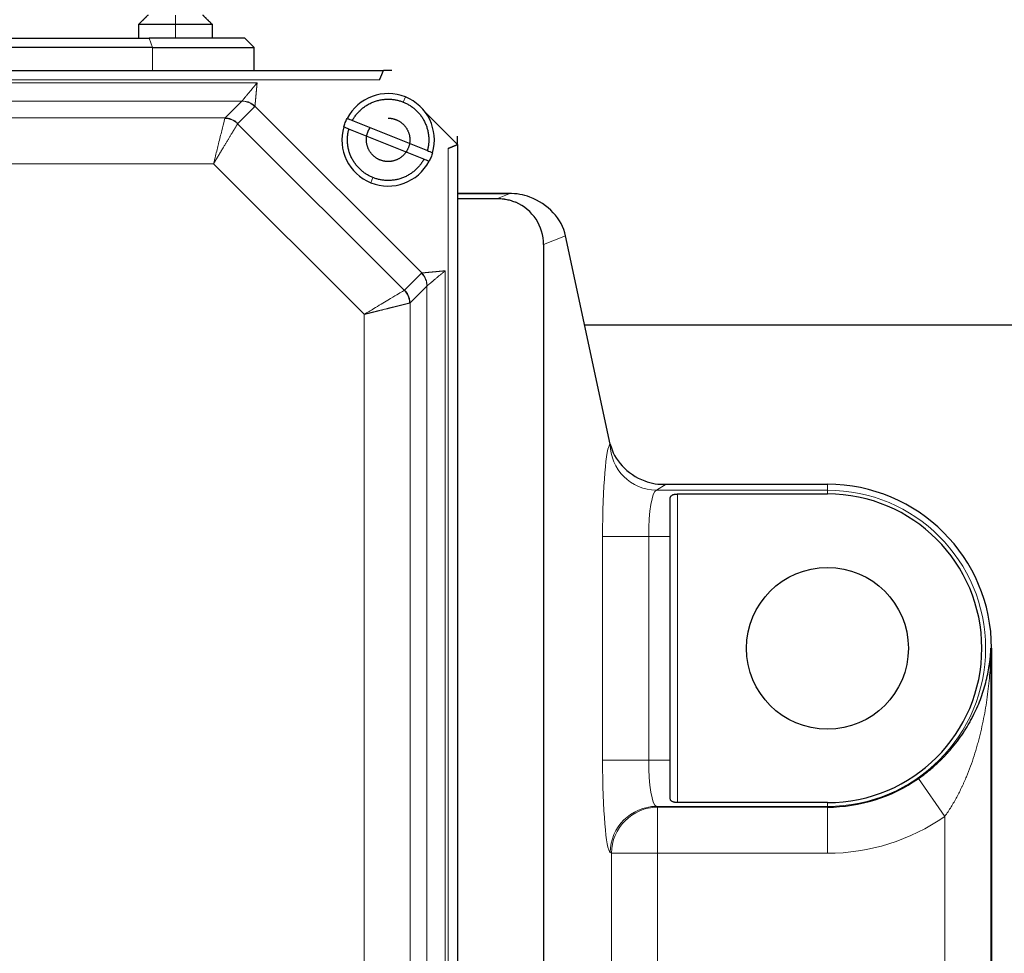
# Model space of a CAD drawing. Header units: inches. Extents: x 0 to 20790, y -12 to 14700.
# Tile 415 of 441: x 14027 to 14133, y 11517 to 11618. Entities that reach past the tile are written whole.
import ezdxf

# ---------------------------------------------------------------- set-up
doc = ezdxf.new("R2010")
doc.units = ezdxf.units.IN
doc.layers.add('1', color=7, linetype='Continuous', true_color=0xffffff)
doc.layers.add('254', color=7, linetype='Continuous', true_color=0xffffff)
doc.styles.add('latin_extended', font='simplex.shx')
doc.dimstyles.get("Standard").update_dxf_attribs({"dimtxt": 0.18, "dimasz": 0.18, "dimexe": 0.18, "dimexo": 0.0625, "dimgap": 0.09, "dimtad": 0, "dimtih": 1, "dimtoh": 1, "dimdec": 4, "dimzin": 0, "dimdsep": 46, "dimtxsty": 'Standard', "dimcen": 0.09, "dimadec": 0, "dimazin": 0, "dimtfac": 1, "dimtdec": 4, "dimtofl": 0, "dimtmove": 0, "dimatfit": 3, "dimfxl": 1, "dimtolj": 1, "dimtzin": 0, "dimarcsym": 0})

# ---------------------------------------------------------------- blocks, each defined once
blk = doc.blocks.new('_U8')
at = {"layer": '254', "color": 3, "linetype": 'Continuous', "lineweight": 13, "transparency": 16777216}
for p, q in [((13940.84, 12760.44), (13940.84, 13273.44)), ((14453.84, 10418.96), (14453.84, 13273.44)), ((14331.34, 13238.44), (14063.34, 13238.44))]:
    blk.add_line(p, q, dxfattribs=at)
at = {"layer": '254', "color": 3, "transparency": 16777216}
for points in [[(14063.34, 13258.86), (14063.34, 13218.02), (13940.84, 13238.44)], [(14331.34, 13218.02), (14331.34, 13258.86), (14453.84, 13238.44)]]:
    blk.add_solid(points, dxfattribs=at)
at = {"layer": 'Defpoints', "color": 0, "transparency": 16777216}
for p in [(13940.84, 13238.44), (13940.84, 12725.44), (14453.84, 10383.96)]:
    blk.add_point(p, dxfattribs=at)
at = {"layer": '254', "color": 2, "lineweight": 13, "transparency": 16777216, "insert": (14074.35, 13422.19), "char_height": 122.5, "attachment_point": 1, "style": 'latin_extended'}
blk.add_mtext('\\A1;513', dxfattribs=at)

msp = doc.modelspace()

# ---------------------------------------------------------------- linework, layer by layer
at = {"layer": '1', "color": 110, "linetype": 'Continuous', "lineweight": 13}
for p, q in [((14043.338, 11618.942), (14043.338, 11617.942)), ((14043.338, 11616.442), (14043.338, 11617.942)), ((14040.496, 11616.442), (14040.87, 11615.442)), ((14040.87, 11615.442), (14040.87, 11612.942)), ((14065.424, 11611.942), (13952.253, 11611.942)), ((14052.176, 11611.618), (13965.501, 11611.618)), ((14067.98, 11609.524), (14068.204, 11610.08)), ((13967.151, 11609.637), (14050.526, 11609.637)), ((14048.703, 11607.814), (14050.526, 11609.637)), ((14051.913, 11609.044), (14050.09, 11607.221)), ((14051.938, 11609.082), (14069.979, 11591.041)), ((13968.974, 11607.814), (14048.703, 11607.814)), ((14050.071, 11607.192), (14068.089, 11589.174)), ((14072.838, 11491.356), (14072.838, 11604.527)), ((14047.465, 11602.863), (13970.211, 11602.863)), ((14063.759, 11586.568), (14047.465, 11602.863)), ((14064.472, 11600.803), (14064.696, 11601.36)), ((14079.439, 11599.62), (14073.837, 11599.62)), ((14078.15, 11599.105), (14079.439, 11599.62)), ((14073.838, 11599.105), (14078.15, 11599.105)), ((14078.15, 11599.105), (14078.15, 11599.1)), ((14085.523, 11595.063), (14083.146, 11594.114)), ((14068.117, 11589.193), (14069.941, 11591.016)), ((14072.515, 11504.604), (14072.515, 11591.279)), ((14070.534, 11589.629), (14068.711, 11587.806)), ((14070.534, 11589.629), (14070.534, 11506.254)), ((14068.711, 11587.806), (14068.711, 11508.077)), ((14063.759, 11509.315), (14063.759, 11586.568)), ((14090.356, 11572.536), (14090.359, 11572.538)), ((14096.401, 11568.181), (14095.337, 11567.543)), ((14095.337, 11567.543), (14113.838, 11567.543)), ((14113.838, 11567.543), (14113.838, 11568.181)), ((14113.838, 11567.133), (14113.838, 11567.543)), ((14097.638, 11567.133), (14097.638, 11533.751)), ((14089.527, 11562.55), (14094.508, 11562.55)), ((14089.527, 11538.333), (14089.527, 11562.55)), ((14096.838, 11562.55), (14094.508, 11562.55)), ((14094.508, 11562.55), (14094.508, 11538.333)), ((14131.516, 11550.442), (14131.577, 11550.442)), ((14089.527, 11538.333), (14094.508, 11538.333)), ((14094.508, 11538.333), (14096.838, 11538.333)), ((14123.667, 11536.349), (14126.523, 11532.254)), ((14095.337, 11533.34), (14095.47, 11533.26)), ((14113.838, 11533.34), (14095.337, 11533.34)), ((14095.47, 11533.26), (14113.838, 11533.26)), ((14095.47, 11533.26), (14095.47, 11528.267)), ((14113.838, 11533.751), (14113.838, 11533.34)), ((14113.838, 11533.34), (14113.838, 11533.26)), ((14113.838, 11533.26), (14113.838, 11528.267)), ((14126.523, 11498.63), (14126.523, 11532.254)), ((14090.489, 11528.267), (14090.356, 11528.347)), ((14090.489, 11528.267), (14095.47, 11528.267)), ((14090.489, 11502.616), (14090.489, 11528.267)), ((14095.47, 11528.267), (14095.47, 11502.616)), ((14113.838, 11528.267), (14095.47, 11528.267))]:
    msp.add_line(p, q, dxfattribs=at)
at = {"layer": '1', "color": 2, "linetype": 'Continuous', "lineweight": 25}
for p, q in [((14039.338, 11617.95), (14039.338, 11616.442)), ((14039.37, 11617.942), (14043.338, 11617.942)), ((14043.338, 11617.942), (14047.307, 11617.942)), ((14017.838, 11616.442), (14040.496, 11616.442)), ((14050.838, 11616.442), (14040.496, 11616.442)), ((14051.838, 11615.442), (14050.838, 11616.442)), ((14040.87, 11615.442), (14016.838, 11615.442)), ((14040.87, 11615.442), (14051.838, 11615.442)), ((14051.838, 11612.942), (14051.838, 11615.442)), ((14066.738, 11612.942), (14065.839, 11612.942)), ((14051.938, 11609.082), (14051.913, 11609.044)), ((14070.338, 11608.442), (14073.838, 11604.942)), ((14050.09, 11607.221), (14050.071, 11607.192)), ((14062.469, 11607.537), (14070.581, 11604.274)), ((14070.207, 11603.346), (14062.096, 11606.609)), ((14073.838, 11604.941), (14073.838, 11605.842)), ((14073.838, 11604.942), (14073.838, 11490.942)), ((14079.629, 11599.623), (14073.838, 11599.623)), ((14073.838, 11599.1), (14078.15, 11599.1)), ((14090.359, 11572.538), (14085.523, 11595.063)), ((14083.146, 11594.114), (14083.146, 11500.973)), ((14069.941, 11591.016), (14069.979, 11591.041)), ((14068.089, 11589.174), (14068.117, 11589.193)), ((14087.583, 11585.442), (14135.36, 11585.442)), ((14095.83, 11568.181), (14096.401, 11568.181)), ((14096.401, 11568.181), (14113.838, 11568.181)), ((14096.838, 11562.55), (14096.838, 11566.692)), ((14097.638, 11567.133), (14113.838, 11567.133)), ((14096.838, 11538.333), (14096.838, 11562.55)), ((14131.516, 11550.442), (14131.516, 11495.881)), ((14131.577, 11550.442), (14131.577, 11495.941)), ((14096.838, 11534.191), (14096.838, 11538.333)), ((14113.838, 11533.751), (14097.638, 11533.751))]:
    msp.add_line(p, q, dxfattribs=at)
msp.add_circle((14113.838, 11550.442), 8.75, dxfattribs=at)
for centre, radius, start, end in [((14066.338, 11605.442), 5, 68.08544, 152.34627), ((14066.338, 11605.442), 5, 343.82461, 68.08544), ((14066.338, 11605.442), 5, 163.82461, 248.08544), ((14066.338, 11605.442), 5, 248.08544, 332.34627), ((14113.838, 11550.442), 17.739, 0, 90), ((14113.838, 11550.442), 16.691, 270, 90), ((14113.838, 11550.442), 17.181, 270, 304.89318)]:
    msp.add_arc(centre, radius, start, end, dxfattribs=at)
at = {"layer": '1', "color": 110, "linetype": 'Continuous', "lineweight": 13}
for radius, end in [(17.102, 90), (22.175, 304.89318)]:
    msp.add_arc((14113.838, 11550.442), radius, 270, end, dxfattribs=at)
at = {"layer": '1', "color": 2, "linetype": 'Continuous', "lineweight": 25}
for centre, major_axis, ratio, start_param, end_param in [((14079.439, 11594.623), (5.375, 1.033), 0.9102266, 0.975759, 1.3976029), ((14080.507, 11595.049), (-4.616, 2.738), 0.8029997, 3.7808515, 4.9267622), ((14078.127, 11594.099), (-4.664, -1.862), 0.9955924, 2.7633409, 3.9216919), ((14095.374, 11572.558), (-4.757, 2.335), 0.7929499, 0.5589835, 1.6859212), ((14096.401, 11573.174), (5.293, 1.464), 0.9032025, 4.0282794, 4.4675765)]:
    msp.add_ellipse(centre, major_axis=major_axis, ratio=ratio, start_param=start_param, end_param=end_param, dxfattribs=at)
at = {"layer": '1', "color": 110, "linetype": 'Continuous', "lineweight": 13}
for centre, major_axis, ratio, start_param, end_param in [((14078.144, 11594.106), (-1.854, 4.644), 0.9991263, 5.4924885, 5.9018921), ((14090.402, 11562.55), (0, 10), 0.0874887, 0.0523599, 1.5707963), ((14095.337, 11572.536), (2.569, -4.289), 0.9948398, 4.1749656, 5.7412005), ((14095.383, 11562.55), (0, 5), 0.1749773, 0.0523599, 1.5707963), ((14090.402, 11538.333), (0, 10), 0.0874887, 1.5707963, 3.0892328), ((14095.383, 11538.333), (0, 5), 0.1749773, 1.5707963, 3.0892328), ((14095.337, 11528.347), (2.569, 4.289), 0.9948398, 0.5419848, 2.1082197), ((14095.47, 11528.267), (2.569, 4.289), 0.9948398, 0.5419848, 2.1082197)]:
    msp.add_ellipse(centre, major_axis=major_axis, ratio=ratio, start_param=start_param, end_param=end_param, dxfattribs=at)
at = {"layer": '1', "color": 2, "linetype": 'Continuous', "lineweight": 25}
for points, degree in [([(14040.38, 11618.942), (14039.37, 11617.942)], 1), ([(14039.37, 11617.942), (14040.38, 11618.942)], 1), ([(14047.307, 11617.942), (14046.296, 11618.942)], 1), ([(14046.296, 11618.942), (14047.307, 11617.942)], 1), ([(14047.338, 11616.442), (14047.338, 11617.942)], 1), ([(13951.838, 11612.942), (14065.838, 11612.942)], 1), ([(14050.526, 11609.637), (14050.537, 11609.643), (14050.545, 11609.649), (14050.551, 11609.656)], 3), ([(14048.703, 11607.814), (14048.695, 11607.801), (14048.689, 11607.785), (14048.684, 11607.767)], 3), ([(14061.7, 11607.308), (14061.762, 11607.463), (14061.832, 11607.614), (14061.909, 11607.762)], 3), ([(14066.338, 11607.792), (14066.79, 11607.791), (14067.672, 11607.428), (14068.327, 11606.779), (14068.689, 11605.904), (14068.688, 11604.982), (14068.326, 11604.106), (14067.675, 11603.455), (14066.8, 11603.092), (14066.338, 11603.092)], 2), ([(14061.536, 11606.834), (14061.583, 11606.995), (14061.637, 11607.153), (14061.7, 11607.308)], 3), ([(14070.977, 11603.576), (14070.915, 11603.421), (14070.845, 11603.269), (14070.767, 11603.121)], 3), ([(14071.14, 11604.049), (14071.094, 11603.888), (14071.039, 11603.73), (14070.977, 11603.576)], 3), ([(14070.553, 11589.654), (14070.546, 11589.648), (14070.539, 11589.64), (14070.534, 11589.629)], 3)]:
    msp.add_open_spline(points, degree=degree, dxfattribs=at)
for points, degree, knots in [([(14065.424, 11611.942), (14065.426, 11611.947), (14065.43, 11611.956), (14065.436, 11611.971), (14065.442, 11611.985), (14065.448, 11611.999), (14065.454, 11612.013), (14065.459, 11612.027), (14065.465, 11612.041), (14065.47, 11612.054), (14065.476, 11612.067), (14065.481, 11612.08), (14065.486, 11612.092), (14065.491, 11612.105), (14065.496, 11612.117), (14065.501, 11612.128), (14065.506, 11612.14), (14065.511, 11612.151), (14065.515, 11612.163), (14065.52, 11612.173), (14065.524, 11612.184), (14065.529, 11612.194), (14065.533, 11612.205), (14065.537, 11612.214), (14065.541, 11612.224), (14065.545, 11612.234), (14065.549, 11612.243), (14065.552, 11612.252), (14065.556, 11612.26), (14065.56, 11612.269), (14065.563, 11612.277), (14065.566, 11612.285), (14065.57, 11612.293), (14065.573, 11612.301), (14065.576, 11612.308), (14065.579, 11612.315), (14065.592, 11612.346), (14065.613, 11612.399), (14065.643, 11612.47), (14065.67, 11612.534), (14065.694, 11612.593), (14065.712, 11612.637), (14065.726, 11612.67), (14065.735, 11612.693), (14065.745, 11612.716), (14065.753, 11612.737), (14065.762, 11612.757), (14065.769, 11612.777), (14065.777, 11612.795), (14065.784, 11612.813), (14065.791, 11612.829), (14065.797, 11612.844), (14065.802, 11612.858), (14065.808, 11612.871), (14065.813, 11612.883), (14065.817, 11612.894), (14065.821, 11612.903), (14065.825, 11612.912), (14065.828, 11612.919), (14065.831, 11612.925), (14065.833, 11612.93), (14065.835, 11612.935), (14065.836, 11612.938), (14065.838, 11612.94), (14065.838, 11612.941), (14065.838, 11612.941), (14065.838, 11612.942)], 3, [0, 0, 0, 0, 0.0098379, 0.0195356, 0.0290922, 0.0385069, 0.0477792, 0.0569083, 0.0658938, 0.0747352, 0.083432, 0.0919838, 0.1003905, 0.1086517, 0.1167672, 0.124737, 0.1325608, 0.1402387, 0.1477706, 0.1551566, 0.1623967, 0.1694911, 0.1764398, 0.1832431, 0.1899011, 0.1964141, 0.2027822, 0.2090059, 0.2150853, 0.2210208, 0.2268127, 0.2324614, 0.2379672, 0.2433304, 0.2485516, 0.253631, 0.258569, 0.3142317, 0.3674363, 0.4181306, 0.466294, 0.5119346, 0.5339942, 0.5560138, 0.5779844, 0.599892, 0.6217226, 0.6434617, 0.6650951, 0.6866083, 0.7079871, 0.7292173, 0.750285, 0.7711769, 0.7918797, 0.8123808, 0.8326682, 0.8527304, 0.8725566, 0.8921367, 0.9114614, 0.9305222, 0.9493114, 0.9678222, 0.9860485, 1, 1, 1, 1]), ([(14061.909, 11607.762), (14062.006, 11607.724), (14062.192, 11607.648), (14062.379, 11607.573), (14062.469, 11607.537)], 3, [0, 0, 0, 0, 0.5156033, 1, 1, 1, 1]), ([(14062.096, 11606.609), (14062.006, 11606.646), (14061.819, 11606.721), (14061.632, 11606.796), (14061.536, 11606.834)], 3, [0, 0, 0, 0, 0.4843967, 1, 1, 1, 1]), ([(14066.338, 11603.092), (14065.877, 11603.092), (14065.003, 11603.454), (14064.352, 11604.105), (14063.989, 11604.98), (14063.987, 11605.902), (14064.263, 11606.571), (14064.4, 11606.771)], 2, [0, 0, 0, 0.1809013, 0.3618027, 0.542704, 0.7236054, 0.9045067, 1, 1, 1]), ([(14072.838, 11604.527), (14072.843, 11604.529), (14072.853, 11604.533), (14072.868, 11604.54), (14072.882, 11604.546), (14072.896, 11604.551), (14072.91, 11604.557), (14072.924, 11604.563), (14072.937, 11604.569), (14072.95, 11604.574), (14072.963, 11604.579), (14072.976, 11604.585), (14072.989, 11604.59), (14073.001, 11604.595), (14073.013, 11604.6), (14073.025, 11604.605), (14073.037, 11604.61), (14073.048, 11604.614), (14073.059, 11604.619), (14073.07, 11604.624), (14073.081, 11604.628), (14073.091, 11604.632), (14073.101, 11604.636), (14073.111, 11604.641), (14073.121, 11604.645), (14073.13, 11604.648), (14073.139, 11604.652), (14073.148, 11604.656), (14073.157, 11604.66), (14073.166, 11604.663), (14073.174, 11604.666), (14073.182, 11604.67), (14073.19, 11604.673), (14073.198, 11604.676), (14073.205, 11604.679), (14073.212, 11604.682), (14073.243, 11604.695), (14073.295, 11604.717), (14073.366, 11604.746), (14073.431, 11604.773), (14073.49, 11604.797), (14073.534, 11604.815), (14073.567, 11604.829), (14073.59, 11604.839), (14073.612, 11604.848), (14073.634, 11604.857), (14073.654, 11604.866), (14073.673, 11604.874), (14073.692, 11604.882), (14073.709, 11604.889), (14073.725, 11604.896), (14073.74, 11604.902), (14073.754, 11604.908), (14073.767, 11604.913), (14073.779, 11604.918), (14073.789, 11604.923), (14073.799, 11604.927), (14073.808, 11604.93), (14073.815, 11604.933), (14073.821, 11604.935), (14073.827, 11604.937), (14073.831, 11604.939), (14073.834, 11604.94), (14073.837, 11604.941), (14073.838, 11604.941), (14073.838, 11604.942), (14073.838, 11604.942)], 3, [0, 0, 0, 0, 0.0098379, 0.0195356, 0.0290922, 0.0385069, 0.0477792, 0.0569083, 0.0658938, 0.0747352, 0.0834319, 0.0919838, 0.1003905, 0.1086517, 0.1167672, 0.124737, 0.1325608, 0.1402387, 0.1477706, 0.1551566, 0.1623967, 0.1694911, 0.1764398, 0.1832431, 0.1899011, 0.1964141, 0.2027822, 0.2090059, 0.2150853, 0.2210208, 0.2268127, 0.2324614, 0.2379672, 0.2433304, 0.2485516, 0.253631, 0.258569, 0.3142317, 0.3674363, 0.4181306, 0.466294, 0.5119346, 0.5339942, 0.5560138, 0.5779844, 0.599892, 0.6217226, 0.6434617, 0.6650951, 0.6866083, 0.7079871, 0.7292173, 0.750285, 0.7711769, 0.7918797, 0.8123808, 0.8326682, 0.8527304, 0.8725566, 0.8921367, 0.9114614, 0.9305222, 0.9493114, 0.9678222, 0.9860485, 1, 1, 1, 1]), ([(14070.581, 11604.274), (14070.671, 11604.238), (14070.858, 11604.162), (14071.044, 11604.087), (14071.14, 11604.049)], 3, [0, 0, 0, 0, 0.4843967, 1, 1, 1, 1]), ([(14070.767, 11603.121), (14070.671, 11603.16), (14070.484, 11603.235), (14070.298, 11603.31), (14070.207, 11603.346)], 3, [0, 0, 0, 0, 0.5156033, 1, 1, 1, 1]), ([(14078.15, 11599.1), (14078.322, 11599.1), (14078.492, 11599.092), (14078.829, 11599.057), (14078.997, 11599.031), (14079.329, 11598.962), (14079.494, 11598.92), (14079.821, 11598.816), (14079.981, 11598.756), (14080.139, 11598.688)], 3, [0, 0, 0, 0, 0.25, 0.25, 0.5, 0.5, 0.75, 0.75, 1, 1, 1, 1]), ([(14096.838, 11566.692), (14096.838, 11566.724), (14096.842, 11566.755), (14096.859, 11566.813), (14096.872, 11566.842), (14096.893, 11566.875), (14096.898, 11566.882), (14096.908, 11566.895), (14096.913, 11566.902), (14096.93, 11566.921), (14096.942, 11566.933), (14096.982, 11566.969), (14097.013, 11566.99), (14097.057, 11567.015), (14097.067, 11567.02), (14097.086, 11567.03), (14097.115, 11567.043), (14097.167, 11567.063), (14097.213, 11567.077), (14097.249, 11567.087), (14097.261, 11567.09), (14097.285, 11567.096), (14097.298, 11567.099), (14097.362, 11567.112), (14097.415, 11567.119), (14097.497, 11567.127), (14097.525, 11567.129), (14097.581, 11567.132), (14097.61, 11567.133), (14097.638, 11567.133)], 3, [0, 0, 0, 0, 0.125, 0.125, 0.25, 0.25, 0.28125, 0.28125, 0.3125, 0.3125, 0.375, 0.375, 0.5, 0.5, 0.53125, 0.53125, 0.5625, 0.625, 0.6875, 0.6875, 0.71875, 0.71875, 0.75, 0.75, 0.875, 0.875, 0.9375, 0.9375, 1, 1, 1, 1]), ([(14123.667, 11536.349), (14123.837, 11536.468), (14124.004, 11536.588), (14124.331, 11536.833), (14124.492, 11536.957), (14124.965, 11537.335), (14125.269, 11537.594), (14125.71, 11537.994), (14125.854, 11538.129), (14126.066, 11538.335), (14126.136, 11538.403), (14126.275, 11538.542), (14126.344, 11538.612), (14126.48, 11538.753), (14126.547, 11538.823), (14126.68, 11538.965), (14126.745, 11539.035), (14126.939, 11539.248), (14127.065, 11539.391), (14127.431, 11539.82), (14127.662, 11540.108), (14128.1, 11540.688), (14128.308, 11540.98), (14128.7, 11541.569), (14128.886, 11541.866), (14129.15, 11542.316), (14129.235, 11542.466), (14129.359, 11542.692), (14129.4, 11542.768), (14129.48, 11542.92), (14129.52, 11542.996), (14129.714, 11543.375), (14129.859, 11543.678), (14130.128, 11544.286), (14130.253, 11544.589), (14130.484, 11545.198), (14130.59, 11545.502), (14130.785, 11546.112), (14130.873, 11546.418), (14131.034, 11547.031), (14131.105, 11547.338), (14131.232, 11547.955), (14131.287, 11548.264), (14131.346, 11548.652), (14131.357, 11548.729), (14131.378, 11548.885), (14131.389, 11548.962), (14131.418, 11549.196), (14131.452, 11549.507), (14131.485, 11549.896), (14131.502, 11550.169), (14131.51, 11550.305), (14131.513, 11550.374), (14131.515, 11550.403), (14131.516, 11550.422), (14131.516, 11550.432), (14131.516, 11550.442)], 3, [0, 0, 0, 0, 0.03125, 0.03125, 0.0625, 0.0625, 0.125, 0.125, 0.15625, 0.15625, 0.171875, 0.171875, 0.1875, 0.1875, 0.203125, 0.203125, 0.21875, 0.21875, 0.25, 0.25, 0.3125, 0.3125, 0.375, 0.375, 0.4375, 0.4375, 0.46875, 0.46875, 0.484375, 0.484375, 0.5, 0.5, 0.5625, 0.5625, 0.625, 0.625, 0.6875, 0.6875, 0.75, 0.75, 0.8125, 0.8125, 0.875, 0.875, 0.890625, 0.890625, 0.90625, 0.90625, 0.9375, 0.96875, 0.984375, 0.9921875, 0.9960937, 0.9980469, 0.9980469, 1, 1, 1, 1]), ([(14097.638, 11533.751), (14097.581, 11533.751), (14097.526, 11533.753), (14097.444, 11533.761), (14097.416, 11533.764), (14097.363, 11533.772), (14097.311, 11533.781), (14097.262, 11533.792), (14097.215, 11533.805), (14097.192, 11533.812), (14097.125, 11533.835), (14097.085, 11533.853), (14097.032, 11533.882), (14097.015, 11533.892), (14096.983, 11533.914), (14096.969, 11533.926), (14096.929, 11533.961), (14096.907, 11533.987), (14096.885, 11534.02), (14096.881, 11534.027), (14096.874, 11534.041), (14096.863, 11534.062), (14096.855, 11534.084), (14096.842, 11534.128), (14096.838, 11534.159), (14096.838, 11534.191)], 3, [0, 0, 0, 0, 0.125, 0.125, 0.1875, 0.1875, 0.25, 0.3125, 0.3125, 0.375, 0.375, 0.5, 0.5, 0.5625, 0.5625, 0.625, 0.625, 0.75, 0.75, 0.78125, 0.78125, 0.8125, 0.875, 0.875, 1, 1, 1, 1])]:
    msp.add_open_spline(points, degree=degree, knots=knots, dxfattribs=at)
at = {"layer": '1', "color": 110, "linetype": 'Continuous', "lineweight": 13}
for points, knots in [([(14050.551, 11609.656), (14050.552, 11609.658), (14050.554, 11609.66), (14050.558, 11609.664), (14050.561, 11609.669), (14050.565, 11609.673), (14050.569, 11609.678), (14050.573, 11609.682), (14050.577, 11609.688), (14050.581, 11609.693), (14050.586, 11609.698), (14050.59, 11609.704), (14050.595, 11609.71), (14050.6, 11609.716), (14050.605, 11609.722), (14050.61, 11609.728), (14050.616, 11609.735), (14050.621, 11609.742), (14050.627, 11609.749), (14050.633, 11609.756), (14050.639, 11609.763), (14050.645, 11609.771), (14050.652, 11609.778), (14050.658, 11609.786), (14050.665, 11609.795), (14050.672, 11609.803), (14050.679, 11609.811), (14050.686, 11609.82), (14050.694, 11609.829), (14050.701, 11609.838), (14050.709, 11609.847), (14050.717, 11609.857), (14050.736, 11609.88), (14050.768, 11609.919), (14050.817, 11609.978), (14050.871, 11610.043), (14050.92, 11610.102), (14050.96, 11610.15), (14050.99, 11610.186), (14051.019, 11610.221), (14051.047, 11610.255), (14051.075, 11610.289), (14051.103, 11610.322), (14051.13, 11610.355), (14051.157, 11610.387), (14051.208, 11610.449), (14051.289, 11610.546), (14051.404, 11610.685), (14051.53, 11610.838), (14051.625, 11610.953), (14051.685, 11611.025), (14051.706, 11611.051), (14051.728, 11611.077), (14051.751, 11611.105), (14051.775, 11611.134), (14051.8, 11611.164), (14051.826, 11611.195), (14051.853, 11611.227), (14051.881, 11611.261), (14051.91, 11611.296), (14051.94, 11611.332), (14051.97, 11611.369), (14052.002, 11611.408), (14052.035, 11611.448), (14052.069, 11611.489), (14052.104, 11611.531), (14052.14, 11611.574), (14052.164, 11611.603), (14052.176, 11611.618)], [0, 0, 0, 0, 0.0060783, 0.0121777, 0.0182981, 0.0244396, 0.0306023, 0.0367862, 0.0429912, 0.0492175, 0.055465, 0.0617337, 0.0680237, 0.0743349, 0.0806673, 0.0870209, 0.0933957, 0.0997918, 0.1062089, 0.1126472, 0.1191066, 0.1255871, 0.1320886, 0.1386112, 0.1451546, 0.1517191, 0.1583044, 0.1649105, 0.1715374, 0.1781851, 0.1848535, 0.1915425, 0.1982522, 0.2329474, 0.2692787, 0.3071904, 0.3466185, 0.3656454, 0.3840458, 0.4018307, 0.4190118, 0.4356009, 0.4516364, 0.4672735, 0.4825267, 0.4973856, 0.5540501, 0.6149629, 0.6801485, 0.7495931, 0.7595843, 0.7700317, 0.7809366, 0.7923003, 0.8041241, 0.8164091, 0.8291563, 0.8423666, 0.8560407, 0.8701792, 0.8847825, 0.8998506, 0.9153836, 0.9313811, 0.9478426, 0.9647671, 0.9821534, 1, 1, 1, 1]), ([(14052.176, 11611.618), (14052.175, 11611.608), (14052.173, 11611.589), (14052.171, 11611.56), (14052.168, 11611.532), (14052.165, 11611.504), (14052.163, 11611.476), (14052.16, 11611.449), (14052.157, 11611.422), (14052.155, 11611.395), (14052.152, 11611.369), (14052.15, 11611.343), (14052.148, 11611.318), (14052.145, 11611.293), (14052.143, 11611.269), (14052.141, 11611.244), (14052.138, 11611.22), (14052.136, 11611.197), (14052.134, 11611.174), (14052.132, 11611.151), (14052.13, 11611.129), (14052.128, 11611.107), (14052.126, 11611.086), (14052.124, 11611.065), (14052.122, 11611.044), (14052.12, 11611.023), (14052.118, 11611.004), (14052.116, 11610.984), (14052.114, 11610.965), (14052.113, 11610.946), (14052.111, 11610.927), (14052.109, 11610.909), (14052.108, 11610.892), (14052.106, 11610.874), (14052.105, 11610.858), (14052.103, 11610.841), (14052.099, 11610.793), (14052.091, 11610.716), (14052.081, 11610.61), (14052.072, 11610.509), (14052.063, 11610.413), (14052.054, 11610.321), (14052.046, 11610.234), (14052.039, 11610.152), (14052.032, 11610.084), (14052.027, 11610.027), (14052.023, 11609.982), (14052.02, 11609.938), (14052.016, 11609.895), (14052.012, 11609.853), (14052.008, 11609.812), (14052.005, 11609.771), (14052.001, 11609.732), (14051.997, 11609.694), (14051.994, 11609.657), (14051.99, 11609.621), (14051.986, 11609.586), (14051.983, 11609.552), (14051.98, 11609.519), (14051.976, 11609.487), (14051.973, 11609.456), (14051.97, 11609.426), (14051.967, 11609.398), (14051.965, 11609.37), (14051.962, 11609.344), (14051.96, 11609.319), (14051.957, 11609.295), (14051.955, 11609.272), (14051.953, 11609.25), (14051.951, 11609.229), (14051.949, 11609.209), (14051.948, 11609.191), (14051.946, 11609.173), (14051.945, 11609.157), (14051.943, 11609.142), (14051.942, 11609.128), (14051.941, 11609.115), (14051.94, 11609.103), (14051.939, 11609.092), (14051.938, 11609.085), (14051.938, 11609.082)], [0, 0, 0, 0, 0.0090604, 0.018007, 0.0268395, 0.0355577, 0.0441615, 0.0526507, 0.0610252, 0.069285, 0.0774299, 0.0854599, 0.0933749, 0.1011749, 0.1088599, 0.1164298, 0.1238848, 0.1312249, 0.13845, 0.1455603, 0.1525557, 0.1594365, 0.1662027, 0.1728544, 0.1793917, 0.1858147, 0.1921236, 0.1983185, 0.2043996, 0.210367, 0.2162209, 0.2219614, 0.2275887, 0.233103, 0.2385046, 0.2437935, 0.24897, 0.284392, 0.3186901, 0.3518605, 0.3839021, 0.4148162, 0.4446071, 0.4732809, 0.5008466, 0.5175969, 0.5340315, 0.5502308, 0.5663189, 0.5822953, 0.598158, 0.6139052, 0.6295347, 0.6450445, 0.6604324, 0.6756964, 0.6908342, 0.7058438, 0.7207231, 0.7354699, 0.7500821, 0.7645578, 0.778895, 0.7930918, 0.8071463, 0.8210567, 0.8348216, 0.8484392, 0.8619083, 0.8752275, 0.8883956, 0.9014116, 0.9142747, 0.9269842, 0.9395396, 0.9519405, 0.9641869, 0.9762787, 0.9882162, 1, 1, 1, 1]), ([(14050.526, 11609.637), (14050.64, 11609.635), (14050.924, 11609.605), (14051.308, 11609.478), (14051.656, 11609.274), (14051.832, 11609.125), (14051.913, 11609.044)], [0, 0, 0, 0, 0.2222222, 0.5555556, 0.7777778, 1, 1, 1, 1]), ([(14050.551, 11609.656), (14050.843, 11609.652), (14051.281, 11609.55), (14051.72, 11609.277), (14051.886, 11609.133), (14051.938, 11609.082)], [0, 0, 0, 0, 0.5714286, 0.8571429, 1, 1, 1, 1]), ([(14048.684, 11607.767), (14048.668, 11607.702), (14048.597, 11607.417), (14048.38, 11606.544), (14048.036, 11605.16), (14047.721, 11603.894), (14047.536, 11603.149), (14047.465, 11602.863)], [0, 0, 0, 0, 0.1449133, 0.4252746, 0.675, 0.875, 1, 1, 1, 1]), ([(14050.09, 11607.221), (14050.008, 11607.302), (14049.832, 11607.451), (14049.584, 11607.597), (14049.32, 11607.709), (14049.044, 11607.788), (14048.816, 11607.812), (14048.703, 11607.814)], [0, 0, 0, 0, 0.2222222, 0.4444444, 0.5555556, 0.7777778, 1, 1, 1, 1]), ([(14050.071, 11607.192), (14050.07, 11607.19), (14050.068, 11607.186), (14050.064, 11607.18), (14050.06, 11607.174), (14050.056, 11607.168), (14050.052, 11607.161), (14050.048, 11607.154), (14050.044, 11607.147), (14050.04, 11607.14), (14050.035, 11607.132), (14050.03, 11607.124), (14050.026, 11607.116), (14050.021, 11607.108), (14050.016, 11607.099), (14050.01, 11607.091), (14050.005, 11607.082), (14050, 11607.073), (14049.994, 11607.063), (14049.988, 11607.053), (14049.982, 11607.044), (14049.976, 11607.033), (14049.97, 11607.023), (14049.964, 11607.012), (14049.957, 11607.002), (14049.951, 11606.99), (14049.944, 11606.979), (14049.937, 11606.968), (14049.93, 11606.956), (14049.923, 11606.944), (14049.915, 11606.931), (14049.908, 11606.919), (14049.9, 11606.906), (14049.892, 11606.893), (14049.884, 11606.88), (14049.876, 11606.866), (14049.868, 11606.853), (14049.86, 11606.839), (14049.851, 11606.824), (14049.842, 11606.81), (14049.833, 11606.795), (14049.824, 11606.78), (14049.815, 11606.765), (14049.806, 11606.75), (14049.796, 11606.734), (14049.787, 11606.718), (14049.777, 11606.702), (14049.767, 11606.686), (14049.757, 11606.669), (14049.747, 11606.652), (14049.737, 11606.635), (14049.726, 11606.617), (14049.715, 11606.6), (14049.705, 11606.582), (14049.694, 11606.564), (14049.683, 11606.546), (14049.671, 11606.527), (14049.66, 11606.508), (14049.648, 11606.489), (14049.637, 11606.47), (14049.625, 11606.45), (14049.613, 11606.431), (14049.601, 11606.411), (14049.589, 11606.391), (14049.576, 11606.37), (14049.564, 11606.349), (14049.551, 11606.329), (14049.538, 11606.307), (14049.526, 11606.286), (14049.513, 11606.265), (14049.499, 11606.243), (14049.486, 11606.221), (14049.473, 11606.199), (14049.459, 11606.176), (14049.446, 11606.154), (14049.432, 11606.131), (14049.398, 11606.074), (14049.343, 11605.984), (14049.267, 11605.857), (14049.191, 11605.729), (14049.114, 11605.6), (14049.036, 11605.469), (14048.956, 11605.336), (14048.874, 11605.201), (14048.792, 11605.065), (14048.708, 11604.926), (14048.624, 11604.787), (14048.561, 11604.683), (14048.52, 11604.616), (14048.502, 11604.585), (14048.483, 11604.553), (14048.463, 11604.521), (14048.444, 11604.488), (14048.423, 11604.454), (14048.403, 11604.419), (14048.381, 11604.384), (14048.36, 11604.348), (14048.338, 11604.312), (14048.315, 11604.274), (14048.293, 11604.236), (14048.269, 11604.197), (14048.245, 11604.158), (14048.221, 11604.117), (14048.197, 11604.076), (14048.171, 11604.034), (14048.146, 11603.991), (14048.12, 11603.948), (14048.093, 11603.904), (14048.066, 11603.859), (14048.038, 11603.813), (14048.01, 11603.767), (14047.982, 11603.72), (14047.953, 11603.672), (14047.924, 11603.623), (14047.894, 11603.573), (14047.864, 11603.523), (14047.833, 11603.472), (14047.801, 11603.42), (14047.77, 11603.368), (14047.738, 11603.314), (14047.705, 11603.26), (14047.672, 11603.206), (14047.639, 11603.15), (14047.605, 11603.094), (14047.57, 11603.037), (14047.536, 11602.98), (14047.501, 11602.921), (14047.477, 11602.882), (14047.465, 11602.863)], [0, 0, 0, 0, 0.0047577, 0.0095329, 0.0143254, 0.0191352, 0.0239621, 0.028806, 0.0336667, 0.0385443, 0.0434384, 0.0483491, 0.0532762, 0.0582195, 0.0631789, 0.0681543, 0.0731456, 0.0781525, 0.083175, 0.0882129, 0.0932661, 0.0983343, 0.1034176, 0.1085156, 0.1136283, 0.1187555, 0.1238969, 0.1290526, 0.1342222, 0.1394057, 0.1446028, 0.1498134, 0.1550374, 0.1602744, 0.1655244, 0.1707872, 0.1760626, 0.1813504, 0.1866504, 0.1919625, 0.1972864, 0.2026219, 0.207969, 0.2133273, 0.2186966, 0.2240769, 0.2294678, 0.2348692, 0.2402809, 0.2457026, 0.2511342, 0.2565755, 0.2620262, 0.2674862, 0.2729552, 0.278433, 0.2839194, 0.2894143, 0.2949173, 0.3004282, 0.305947, 0.3114732, 0.3170068, 0.3225475, 0.328095, 0.3336492, 0.3392099, 0.3447767, 0.3503496, 0.3559282, 0.3615123, 0.3671018, 0.3726964, 0.3782959, 0.3839, 0.3895086, 0.3951214, 0.4250177, 0.4539757, 0.4820072, 0.5092256, 0.5362263, 0.5630798, 0.5897544, 0.6162194, 0.6424446, 0.6684009, 0.69406, 0.6995408, 0.7051291, 0.7108253, 0.7166298, 0.722543, 0.7285653, 0.734697, 0.7409386, 0.7472904, 0.7537528, 0.7603261, 0.7670106, 0.7738067, 0.7807146, 0.7877346, 0.794867, 0.802112, 0.8094699, 0.8169408, 0.824525, 0.8322225, 0.8400335, 0.8479582, 0.8559965, 0.8641485, 0.8724143, 0.8807938, 0.889287, 0.8978937, 0.9066139, 0.9154474, 0.924394, 0.9334535, 0.9426255, 0.9519098, 0.9613059, 0.9708135, 0.980432, 0.9901611, 1, 1, 1, 1]), ([(14069.941, 11591.016), (14070.103, 11590.854), (14070.34, 11590.521), (14070.502, 11590.028), (14070.532, 11589.743), (14070.534, 11589.629)], [0, 0, 0, 0, 0.4444444, 0.7777778, 1, 1, 1, 1]), ([(14069.979, 11591.041), (14069.98, 11591.041), (14069.984, 11591.042), (14069.989, 11591.042), (14069.995, 11591.043), (14070.001, 11591.043), (14070.007, 11591.044), (14070.013, 11591.044), (14070.02, 11591.045), (14070.027, 11591.046), (14070.035, 11591.046), (14070.042, 11591.047), (14070.05, 11591.047), (14070.059, 11591.048), (14070.067, 11591.049), (14070.076, 11591.05), (14070.086, 11591.05), (14070.095, 11591.051), (14070.105, 11591.052), (14070.115, 11591.053), (14070.126, 11591.054), (14070.137, 11591.055), (14070.148, 11591.056), (14070.159, 11591.057), (14070.171, 11591.058), (14070.183, 11591.059), (14070.195, 11591.06), (14070.208, 11591.062), (14070.221, 11591.063), (14070.234, 11591.064), (14070.248, 11591.065), (14070.262, 11591.067), (14070.276, 11591.068), (14070.291, 11591.07), (14070.306, 11591.071), (14070.321, 11591.073), (14070.336, 11591.074), (14070.352, 11591.076), (14070.368, 11591.077), (14070.385, 11591.079), (14070.402, 11591.081), (14070.419, 11591.082), (14070.436, 11591.084), (14070.454, 11591.086), (14070.472, 11591.088), (14070.49, 11591.09), (14070.509, 11591.091), (14070.528, 11591.093), (14070.547, 11591.095), (14070.566, 11591.097), (14070.586, 11591.099), (14070.606, 11591.101), (14070.626, 11591.103), (14070.647, 11591.105), (14070.668, 11591.107), (14070.689, 11591.109), (14070.711, 11591.111), (14070.732, 11591.113), (14070.754, 11591.115), (14070.777, 11591.117), (14070.799, 11591.119), (14070.822, 11591.121), (14070.845, 11591.123), (14070.869, 11591.125), (14070.892, 11591.127), (14070.916, 11591.129), (14070.941, 11591.131), (14070.973, 11591.134), (14071.014, 11591.138), (14071.063, 11591.143), (14071.114, 11591.147), (14071.167, 11591.152), (14071.221, 11591.157), (14071.277, 11591.163), (14071.335, 11591.168), (14071.395, 11591.174), (14071.456, 11591.18), (14071.519, 11591.186), (14071.583, 11591.192), (14071.65, 11591.198), (14071.706, 11591.203), (14071.751, 11591.208), (14071.787, 11591.211), (14071.823, 11591.214), (14071.862, 11591.218), (14071.902, 11591.222), (14071.944, 11591.225), (14071.988, 11591.229), (14072.033, 11591.234), (14072.08, 11591.238), (14072.129, 11591.243), (14072.179, 11591.247), (14072.231, 11591.252), (14072.284, 11591.257), (14072.34, 11591.263), (14072.397, 11591.268), (14072.455, 11591.274), (14072.495, 11591.277), (14072.515, 11591.279)], [0, 0, 0, 0, 0.0061541, 0.0123529, 0.0185964, 0.0248848, 0.0312182, 0.0375966, 0.04402, 0.0504884, 0.0570019, 0.0635604, 0.070164, 0.0768124, 0.0835058, 0.090244, 0.0970269, 0.1038543, 0.1107263, 0.1176427, 0.1246032, 0.1316078, 0.1386563, 0.1457484, 0.1528841, 0.160063, 0.1672851, 0.1745499, 0.1818574, 0.1892072, 0.1965992, 0.204033, 0.2115083, 0.219025, 0.2265827, 0.234181, 0.2418198, 0.2494987, 0.2572174, 0.2649756, 0.2727729, 0.2806091, 0.2884838, 0.2963967, 0.3043474, 0.3123357, 0.3203611, 0.3284233, 0.3365221, 0.344657, 0.3528277, 0.361034, 0.3692753, 0.3775515, 0.3858621, 0.3942069, 0.4025855, 0.4109976, 0.4194428, 0.4279209, 0.4364316, 0.4449744, 0.4535492, 0.4621556, 0.4708106, 0.4795538, 0.4883869, 0.4973102, 0.514327, 0.5317385, 0.5495466, 0.5677527, 0.5863581, 0.6053637, 0.6247702, 0.6445777, 0.6647862, 0.6853952, 0.706404, 0.7278114, 0.7496158, 0.7603954, 0.7716626, 0.783419, 0.7956664, 0.8084062, 0.8216397, 0.8353683, 0.8495929, 0.8643144, 0.8795335, 0.8952507, 0.911466, 0.9281794, 0.9453904, 0.9630983, 0.981302, 1, 1, 1, 1]), ([(14069.979, 11591.041), (14070.182, 11590.831), (14070.42, 11590.45), (14070.537, 11589.946), (14070.552, 11589.727), (14070.553, 11589.654)], [0, 0, 0, 0, 0.5714286, 0.8571429, 1, 1, 1, 1]), ([(14072.515, 11591.279), (14072.507, 11591.273), (14072.492, 11591.261), (14072.47, 11591.242), (14072.447, 11591.224), (14072.425, 11591.206), (14072.404, 11591.188), (14072.383, 11591.17), (14072.362, 11591.153), (14072.341, 11591.136), (14072.321, 11591.119), (14072.301, 11591.102), (14072.281, 11591.086), (14072.261, 11591.07), (14072.242, 11591.054), (14072.223, 11591.039), (14072.205, 11591.023), (14072.187, 11591.008), (14072.169, 11590.994), (14072.151, 11590.979), (14072.134, 11590.965), (14072.117, 11590.951), (14072.101, 11590.937), (14072.084, 11590.923), (14072.069, 11590.91), (14072.053, 11590.897), (14072.038, 11590.885), (14072.023, 11590.872), (14072.008, 11590.86), (14071.993, 11590.848), (14071.979, 11590.836), (14071.966, 11590.825), (14071.952, 11590.813), (14071.939, 11590.803), (14071.926, 11590.792), (14071.913, 11590.781), (14071.86, 11590.737), (14071.768, 11590.661), (14071.643, 11590.557), (14071.527, 11590.461), (14071.42, 11590.372), (14071.337, 11590.303), (14071.272, 11590.25), (14071.223, 11590.209), (14071.172, 11590.166), (14071.118, 11590.122), (14071.061, 11590.075), (14071.002, 11590.026), (14070.944, 11589.978), (14070.891, 11589.934), (14070.85, 11589.9), (14070.819, 11589.875), (14070.797, 11589.857), (14070.776, 11589.839), (14070.756, 11589.823), (14070.737, 11589.807), (14070.718, 11589.791), (14070.7, 11589.777), (14070.684, 11589.763), (14070.668, 11589.75), (14070.652, 11589.737), (14070.638, 11589.725), (14070.625, 11589.714), (14070.612, 11589.703), (14070.6, 11589.693), (14070.589, 11589.684), (14070.579, 11589.676), (14070.569, 11589.668), (14070.561, 11589.661), (14070.556, 11589.656), (14070.553, 11589.654)], [0, 0, 0, 0, 0.0091499, 0.018181, 0.0270929, 0.0358854, 0.0445583, 0.0531116, 0.0615449, 0.0698583, 0.0780515, 0.0861246, 0.0940774, 0.1019099, 0.1096221, 0.117214, 0.1246855, 0.1320366, 0.1392675, 0.1463782, 0.1533686, 0.1602389, 0.1669892, 0.1736196, 0.1801301, 0.1865209, 0.1927921, 0.1989438, 0.2049762, 0.2108895, 0.2166837, 0.2223591, 0.2279158, 0.233354, 0.2386738, 0.2438756, 0.2489593, 0.3051512, 0.3584363, 0.4088067, 0.4562718, 0.5008575, 0.5227777, 0.5460925, 0.5708336, 0.5973725, 0.625811, 0.6585626, 0.690311, 0.7210172, 0.750645, 0.7648266, 0.7788963, 0.7928529, 0.8066952, 0.820422, 0.8340322, 0.8475247, 0.8608987, 0.8741531, 0.8872872, 0.9003003, 0.9131917, 0.925961, 0.9386078, 0.9511318, 0.9635329, 0.9758111, 0.9879667, 1, 1, 1, 1]), ([(14068.089, 11589.174), (14068.04, 11589.145), (14067.856, 11589.034), (14067.31, 11588.706), (14066.276, 11588.083), (14065.009, 11587.321), (14064.104, 11586.776), (14063.759, 11586.568)], [0, 0, 0, 0, 0.125, 0.325, 0.5520989, 0.8298354, 1, 1, 1, 1]), ([(14068.711, 11587.806), (14068.708, 11587.934), (14068.686, 11588.126), (14068.619, 11588.375), (14068.552, 11588.556), (14068.467, 11588.731), (14068.333, 11588.951), (14068.209, 11589.102), (14068.117, 11589.193)], [0, 0, 0, 0, 0.25, 0.375, 0.5, 0.625, 0.75, 1, 1, 1, 1]), ([(14068.664, 11587.787), (14068.661, 11587.787), (14068.656, 11587.786), (14068.649, 11587.784), (14068.641, 11587.782), (14068.634, 11587.78), (14068.625, 11587.778), (14068.617, 11587.776), (14068.608, 11587.773), (14068.599, 11587.771), (14068.59, 11587.769), (14068.58, 11587.766), (14068.57, 11587.764), (14068.56, 11587.761), (14068.549, 11587.758), (14068.538, 11587.756), (14068.527, 11587.753), (14068.515, 11587.75), (14068.504, 11587.747), (14068.491, 11587.744), (14068.479, 11587.741), (14068.466, 11587.737), (14068.453, 11587.734), (14068.44, 11587.731), (14068.426, 11587.727), (14068.412, 11587.724), (14068.397, 11587.72), (14068.383, 11587.716), (14068.367, 11587.712), (14068.352, 11587.709), (14068.336, 11587.705), (14068.32, 11587.701), (14068.304, 11587.697), (14068.287, 11587.692), (14068.27, 11587.688), (14068.253, 11587.684), (14068.235, 11587.679), (14068.217, 11587.675), (14068.198, 11587.67), (14068.18, 11587.666), (14068.161, 11587.661), (14068.141, 11587.656), (14068.121, 11587.651), (14068.101, 11587.646), (14068.081, 11587.641), (14068.06, 11587.636), (14068.039, 11587.631), (14068.018, 11587.626), (14067.996, 11587.62), (14067.974, 11587.615), (14067.952, 11587.609), (14067.929, 11587.604), (14067.906, 11587.598), (14067.882, 11587.593), (14067.859, 11587.587), (14067.835, 11587.581), (14067.81, 11587.575), (14067.786, 11587.569), (14067.761, 11587.563), (14067.735, 11587.556), (14067.71, 11587.55), (14067.684, 11587.544), (14067.658, 11587.537), (14067.631, 11587.531), (14067.604, 11587.524), (14067.577, 11587.518), (14067.55, 11587.511), (14067.522, 11587.504), (14067.494, 11587.497), (14067.466, 11587.49), (14067.437, 11587.483), (14067.408, 11587.476), (14067.379, 11587.469), (14067.35, 11587.462), (14067.32, 11587.454), (14067.29, 11587.447), (14067.26, 11587.439), (14067.229, 11587.432), (14067.199, 11587.424), (14067.168, 11587.416), (14067.136, 11587.408), (14067.105, 11587.4), (14067.073, 11587.392), (14067.041, 11587.384), (14067.009, 11587.376), (14066.976, 11587.368), (14066.925, 11587.355), (14066.856, 11587.338), (14066.767, 11587.316), (14066.675, 11587.293), (14066.58, 11587.269), (14066.482, 11587.245), (14066.381, 11587.22), (14066.276, 11587.194), (14066.168, 11587.167), (14066.058, 11587.139), (14065.943, 11587.111), (14065.826, 11587.082), (14065.706, 11587.052), (14065.582, 11587.021), (14065.487, 11586.998), (14065.421, 11586.981), (14065.384, 11586.972), (14065.347, 11586.963), (14065.309, 11586.953), (14065.269, 11586.944), (14065.229, 11586.934), (14065.188, 11586.923), (14065.146, 11586.913), (14065.103, 11586.902), (14065.058, 11586.891), (14065.013, 11586.88), (14064.967, 11586.868), (14064.92, 11586.856), (14064.871, 11586.844), (14064.822, 11586.832), (14064.772, 11586.819), (14064.72, 11586.807), (14064.668, 11586.794), (14064.614, 11586.78), (14064.56, 11586.767), (14064.504, 11586.753), (14064.448, 11586.739), (14064.39, 11586.725), (14064.332, 11586.71), (14064.272, 11586.696), (14064.211, 11586.681), (14064.15, 11586.665), (14064.087, 11586.65), (14064.023, 11586.634), (14063.959, 11586.618), (14063.893, 11586.602), (14063.827, 11586.585), (14063.782, 11586.574), (14063.759, 11586.568)], [0, 0, 0, 0, 0.0050987, 0.0102202, 0.0153643, 0.0205308, 0.0257196, 0.0309307, 0.0361637, 0.0414185, 0.046695, 0.0519929, 0.0573122, 0.0626527, 0.068014, 0.0733962, 0.0787989, 0.084222, 0.0896653, 0.0951286, 0.1006117, 0.1061143, 0.1116363, 0.1171774, 0.1227375, 0.1283163, 0.1339135, 0.1395291, 0.1451626, 0.1508139, 0.1564828, 0.162169, 0.1678723, 0.1735924, 0.1793291, 0.185082, 0.1908511, 0.1966359, 0.2024363, 0.208252, 0.2140826, 0.2199281, 0.2257879, 0.231662, 0.23755, 0.2434516, 0.2493666, 0.2552947, 0.2612355, 0.2671889, 0.2731544, 0.2791319, 0.285121, 0.2911214, 0.2971329, 0.3031551, 0.3091877, 0.3152304, 0.321283, 0.327345, 0.3334163, 0.3394966, 0.3455854, 0.3516825, 0.3577876, 0.3639003, 0.3700204, 0.3761476, 0.3822815, 0.3884218, 0.3945683, 0.4007205, 0.4068783, 0.4130412, 0.419209, 0.4253813, 0.4315579, 0.4377384, 0.4439225, 0.4501099, 0.4563003, 0.4624934, 0.4686889, 0.4748865, 0.4811054, 0.4873684, 0.4936755, 0.5097484, 0.5261105, 0.5427632, 0.5597075, 0.5769442, 0.5944739, 0.6122966, 0.6304121, 0.6488199, 0.6675189, 0.6865078, 0.7057847, 0.7253474, 0.7451932, 0.7507076, 0.7563569, 0.7621415, 0.7680619, 0.7741184, 0.7803114, 0.7866414, 0.7931086, 0.7997136, 0.8064565, 0.8133377, 0.8203575, 0.8275162, 0.834814, 0.8422512, 0.8498279, 0.8575443, 0.8654006, 0.8733969, 0.8815332, 0.8898095, 0.8982259, 0.9067823, 0.9154786, 0.9243147, 0.9332903, 0.9424052, 0.9516591, 0.9610518, 0.9705827, 0.9802514, 0.9900573, 1, 1, 1, 1]), ([(14068.711, 11587.806), (14068.709, 11587.805), (14068.706, 11587.803), (14068.702, 11587.801), (14068.697, 11587.799), (14068.692, 11587.796), (14068.686, 11587.794), (14068.681, 11587.792), (14068.675, 11587.791), (14068.67, 11587.789), (14068.666, 11587.788), (14068.664, 11587.787)], [0, 0, 0, 0, 0.111307, 0.2225662, 0.3337771, 0.4449392, 0.556052, 0.667115, 0.7781277, 0.8890895, 1, 1, 1, 1]), ([(14131.516, 11550.442), (14131.516, 11550.393), (14131.515, 11550.344), (14131.513, 11550.246), (14131.509, 11550.099), (14131.5, 11549.756), (14131.482, 11549.267), (14131.463, 11548.876), (14131.441, 11548.484), (14131.428, 11548.289), (14131.36, 11547.312), (14131.285, 11546.532), (14131.093, 11544.977), (14130.976, 11544.202), (14130.765, 11543.041), (14130.689, 11542.654), (14130.524, 11541.882), (14130.414, 11541.4), (14130.293, 11540.918), (14130.244, 11540.726), (14130.219, 11540.629), (14130.143, 11540.341), (14130.09, 11540.149), (14129.928, 11539.574), (14129.813, 11539.192), (14129.568, 11538.433), (14129.439, 11538.054), (14129.164, 11537.301), (14129.018, 11536.927), (14128.786, 11536.367), (14128.667, 11536.088), (14128.542, 11535.81), (14128.457, 11535.625), (14128.414, 11535.532), (14128.197, 11535.071), (14128.014, 11534.707), (14127.628, 11533.988), (14127.424, 11533.633), (14127.101, 11533.109), (14126.99, 11532.936), (14126.762, 11532.593), (14126.644, 11532.422), (14126.523, 11532.254)], [0, 0, 0, 0, 0.0078125, 0.0078125, 0.015625, 0.03125, 0.0625, 0.09375, 0.09375, 0.125, 0.125, 0.25, 0.25, 0.375, 0.375, 0.4375, 0.4375, 0.5, 0.515625, 0.515625, 0.53125, 0.53125, 0.5625, 0.5625, 0.625, 0.625, 0.6875, 0.6875, 0.75, 0.75, 0.78125, 0.796875, 0.796875, 0.8125, 0.8125, 0.875, 0.875, 0.9375, 0.9375, 0.96875, 0.96875, 1, 1, 1, 1])]:
    msp.add_open_spline(points, degree=3, knots=knots, dxfattribs=at)
at = {"layer": '1', "color": 2, "linetype": 'Continuous', "lineweight": 25}
for points, weights in [([(14062.469, 11607.537), (14064.339, 11610.989), (14067.98, 11609.524)], [0.957499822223, 0.730173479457, 1]), ([(14067.98, 11609.524), (14071.622, 11608.059), (14070.581, 11604.274)], [1, 0.730173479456, 0.957499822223]), ([(14064.696, 11601.36), (14061.054, 11602.825), (14062.096, 11606.609)], [1, 0.730173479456, 0.957499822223]), ([(14070.207, 11603.346), (14068.338, 11599.894), (14064.696, 11601.36)], [0.957499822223, 0.730173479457, 1])]:
    msp.add_rational_spline(points, weights, degree=2, dxfattribs=at)
at = {"layer": '1', "color": 110, "linetype": 'Continuous', "lineweight": 13}
for points in [[(14050.071, 11607.192), (14049.949, 11607.311), (14049.673, 11607.518), (14049.195, 11607.716), (14048.854, 11607.764), (14048.684, 11607.767)], [(14068.664, 11587.787), (14068.661, 11587.958), (14068.612, 11588.299), (14068.414, 11588.777), (14068.208, 11589.052), (14068.089, 11589.174)]]:
    msp.add_open_spline(points, degree=3, dxfattribs=at)

# ---------------------------------------------------------------- dimensions: what is measured, and where the dimension line sits
at = {"layer": '254', "color": 2, "linetype": 'Continuous', "lineweight": 13}
dim = msp.add_linear_dim(base=(13940.838, 13238.442), p1=(14453.838, 10383.957), p2=(13940.838, 12725.442), dimstyle='Standard', override={"dimscale": 35, "dimtxt": 3.5, "dimasz": 3.5, "dimexe": 1, "dimexo": 1, "dimgap": 1.75, "dimtad": 1, "dimtih": 1, "dimtoh": 0, "dimdec": 2, "dimlfac": 1, "dimzin": 8, "dimdsep": 46, "dimlunit": 2, "dimtxsty": 'latin_extended', "dimsah": 1, "dimse1": 0, "dimse2": 0, "dimsd1": 0, "dimsd2": 0, "dimclrd": 3, "dimclre": 3, "dimclrt": 2, "dimtol": 0, "dimtm": -0.1, "dimtfac": 0.714286, "dimtdec": 3, "dimtofl": 1, "dimtmove": 0, "dimtzin": 8, "dimlwd": 13, "dimlwe": 13}, dxfattribs=at)
dim.commit()
dim.dimension.update_dxf_attribs({"geometry": '_U8', "text_midpoint": (14220.18, 13238.442), "dimtype": 160})

doc.saveas('drawing.dxf')
